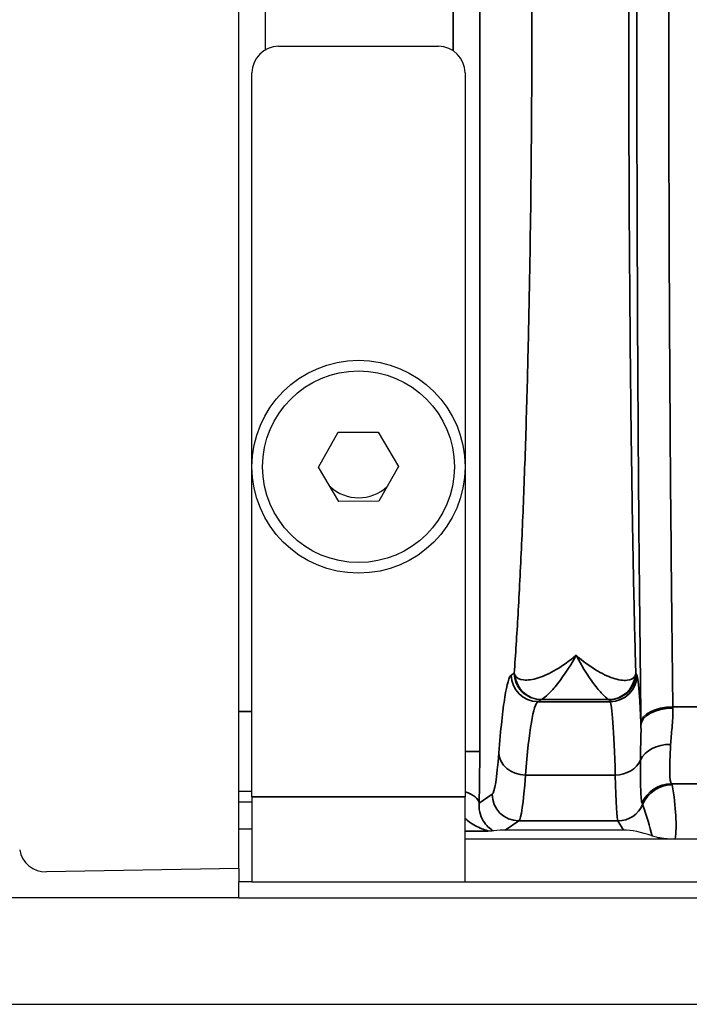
# Model space of a CAD drawing. Header units: millimetres. Extents: x 399 to 6233, y -1870 to 1602.
# Tile 674 of 711: x 5975 to 5987, y 311 to 330. Entities that reach past the tile are written whole.
import ezdxf

# ---------------------------------------------------------------- set-up
doc = ezdxf.new("R2010")
doc.units = ezdxf.units.MM
doc.layers.add('可見 (ISO)', color=7, linetype='Continuous', lineweight=25)
doc.layers.add('窄部可見 (ISO)', color=7, linetype='Continuous', lineweight=35)

msp = doc.modelspace()

# ---------------------------------------------------------------- linework, layer by layer
at = {"layer": '可見 (ISO)'}
for p, q in [((5978.898, 315.353), (5978.898, 343.753)), ((5979.398, 330.12), (5979.398, 328.986)), ((5979.648, 329.053), (5982.648, 329.053)), ((5979.148, 314.953), (5979.148, 328.553)), ((5983.148, 328.553), (5983.148, 314.953)), ((5980.398, 321.146), (5980.767, 321.8)), ((5980.767, 321.8), (5981.518, 321.806)), ((5981.518, 321.806), (5981.899, 321.16)), ((5980.779, 320.5), (5980.398, 321.146)), ((5981.899, 321.16), (5981.529, 320.506)), ((5981.529, 320.506), (5980.779, 320.5)), ((5986.31, 319.053), (5986.31, 319.053)), ((5984.898, 317.365), (5984.898, 317.365)), ((5978.898, 313.603), (5978.898, 315.353)), ((5979.148, 315.053), (5978.898, 315.053)), ((5979.148, 314.953), (5979.148, 313.353)), ((5983.148, 313.353), (5983.148, 314.953)), ((5984.256, 315.053), (5984.256, 315.053)), ((5979.148, 314.853), (5978.898, 314.853)), ((5984.235, 314.853), (5984.235, 314.853)), ((5985.989, 314.803), (5985.989, 314.803)), ((5978.898, 314.353), (5979.148, 314.353)), ((5983.619, 314.353), (5983.619, 314.353)), ((5986.121, 314.327), (5983.898, 314.327)), ((6087.648, 314.153), (5983.148, 314.153)), ((5978.898, 313.603), (5975.289, 313.54)), ((5978.898, 313.603), (5978.898, 313.353)), ((5978.898, 313.053), (5978.898, 313.353)), ((5979.148, 313.353), (5978.898, 313.353)), ((5979.148, 313.353), (5983.148, 313.353)), ((5983.148, 313.353), (6087.648, 313.353)), ((5978.898, 313.053), (5963.898, 313.053)), ((5978.898, 313.053), (6091.898, 313.053)), ((5963.898, 311.053), (6058.898, 311.053))]:
    msp.add_line(p, q, dxfattribs=at)
for radius in [2, 1.8]:
    msp.add_circle((5981.148, 321.153), radius, dxfattribs=at)
for centre, radius, start, end in [((5979.648, 328.553), 0.5, 90, 180), ((5982.648, 328.553), 0.5, 0, 90), ((5981.148, 321.353), 0.783, 226.8997, 313.3418), ((5975.28, 314.04), 0.5, 189.8153, 271)]:
    msp.add_arc(centre, radius, start, end, dxfattribs=at)
for centre, major_axis, ratio, start_param, end_param in [((5982.648, 313.994), (1.346, 0.312), 0.087373, 0.360687, 0.676652), ((5986.621, 313.994), (-0.703, 0.26), 0.296942, 4.764539, 5.606777)]:
    msp.add_ellipse(centre, major_axis=major_axis, ratio=ratio, start_param=start_param, end_param=end_param, dxfattribs=at)
for points, knots in [([(5984.569, 316.775), (5984.439, 316.775), (5984.309, 316.829), (5984.216, 316.922), (5984.124, 317.014), (5984.07, 317.144), (5984.07, 317.275)], [0, 0, 0, 0, 0.5, 0.5, 0.5, 1, 1, 1, 1]), ([(5983.681, 314.31), (5983.674, 314.31), (5983.664, 314.309), (5983.63, 314.308), (5983.604, 314.307), (5983.572, 314.306)], [0, 0, 0, 0, 0.000158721, 0.000158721, 0.000317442, 0.000317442, 0.000317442, 0.000317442]), ([(5987.093, 314.153), (5987.089, 314.153), (5987.086, 314.153), (5987.079, 314.153), (5987.075, 314.153), (5987.064, 314.153), (5987.057, 314.153), (5987.036, 314.154), (5987.022, 314.154), (5986.976, 314.156), (5986.948, 314.159), (5986.857, 314.167), (5986.804, 314.177), (5986.727, 314.194), (5986.69, 314.205), (5986.661, 314.215)], [-0.4243521, -0.4243521, -0.4243521, -0.4243521, -0.4223984, -0.4223984, -0.4202082, -0.4202082, -0.4148054, -0.4148054, -0.4006302, -0.4006302, -0.3596093, -0.3596093, -0.2177618, -0.2177618, 0, 0, 0, 0])]:
    msp.add_open_spline(points, degree=3, knots=knots, dxfattribs=at)
at = {"layer": '窄部可見 (ISO)'}
for p, q in [((5983.423, 343.3), (5983.423, 315.806)), ((5982.924, 328.97), (5982.924, 330.136)), ((5984.016, 317.239), (5984.07, 317.275)), ((5986.353, 317.274), (5986.374, 317.239)), ((5984.569, 316.775), (5984.515, 316.739)), ((5984.515, 316.739), (5985.874, 316.739)), ((5985.845, 316.78), (5984.58, 316.78)), ((5985.874, 316.739), (5985.853, 316.774)), ((5978.898, 316.553), (5979.148, 316.553)), ((5987.049, 316.644), (5988.248, 316.644)), ((5983.148, 315.806), (5983.423, 315.806)), ((5985.968, 315.361), (5984.281, 315.361)), ((5988.275, 315.198), (5987.022, 315.198)), ((5979.148, 314.953), (5983.148, 314.953)), ((5983.41, 314.834), (5983.657, 314.999)), ((5984.156, 314.499), (5983.898, 314.327)), ((5986.018, 314.499), (5984.156, 314.499)), ((5986.121, 314.327), (5986.018, 314.499)), ((5983.572, 314.306), (5983.148, 314.306))]:
    msp.add_line(p, q, dxfattribs=at)
for centre, major_axis, ratio, start_param, end_param in [((5984.515, 317.239), (-0.277, 0.416), 0.998023, 0.983941, 2.552911), ((5984.58, 317.279), (0.144, -0.479), 0.99273, 4.512727, 5.989008), ((5985.845, 317.279), (-0.172, -0.469), 0.994895, 0.353113, 1.815079), ((5985.874, 317.239), (0.429, 0.257), 0.999172, 4.17245, 5.742515), ((5984.531, 308.744), (0, -8), 0.055683, 3.176499, 3.738569), ((5986.576, 316.772), (-2.01, 0), 0.034899, 6.167941, 6.231116), ((5983.853, 316.773), (2, 0), 0.034899, 0.020542, 0.094527), ((5985.868, 308.741), (0, 8.003), 0.022251, 5.686337, 6.248296), ((5987.049, 316.334), (-0.6, -0.008), 0.516344, 4.705867, 6.258728), ((5987.049, 316.302), (-0.6, -0.008), 0.525274, 4.705596, 6.258572), ((5987.097, 317.802), (0.008, -2.508), 0.023353, 5.192393, 5.204474), ((5986.497, 317.724), (0.008, -3.01), 0.019461, 5.192415, 5.204517), ((5983.338, 315.708), (-0.005, -1.79), 0.047447, 1.060681, 1.62553), ((5987.006, 315.484), (-0.6, 0.023), 0.752166, 4.741355, 5.976479), ((5983.662, 318.701), (-0.013, -3.705), 0.057031, 0.03825, 0.660294), ((5984.281, 315.774), (-0.499, 0.038), 0.826263, 0.093046, 1.634418), ((5985.968, 315.774), (0.5, 0.015), 0.826915, 4.686911, 5.921542), ((5984.162, 318.613), (0.013, 4.117), 0.051328, 3.179803, 3.80184), ((5986.016, 318.613), (-0.005, 4.117), 0.020515, 2.481507, 3.103525), ((5987.022, 314.599), (0.477, 0.364), 0.997266, 0.919263, 2.088334), ((5987.033, 314.576), (0.59, 0.11), 0.998212, 1.386797, 2.56171), ((5975.355, 315.167), (11.679, 0), 0.058758, 0.010815, 0.044766), ((5982.911, 314.834), (0.5, -0.015), 0.485876, 0.059915, 1.089373), ((5984.156, 314.999), (-0.277, 0.416), 0.998023, 0.983941, 2.552911), ((5986.018, 314.999), (0.429, 0.257), 0.999172, 4.17245, 5.347743), ((5983.468, 322.624), (3.014, -7.827), 0.001618, 0.049009, 0.09405), ((5985.646, 315.618), (-1.006, 2.097), 0.194686, 3.890486, 4.223541)]:
    msp.add_ellipse(centre, major_axis=major_axis, ratio=ratio, start_param=start_param, end_param=end_param, dxfattribs=at)
for points, knots in [([(5986.449, 316.334), (5986.424, 318.317), (5986.405, 320.462), (5986.392, 322.693), (5986.379, 324.923), (5986.372, 327.238), (5986.372, 329.553), (5986.372, 331.868), (5986.379, 334.183), (5986.392, 336.414), (5986.405, 338.644), (5986.424, 340.79), (5986.449, 342.772)], [2.598981, 2.598981, 2.598981, 2.598981, 2.870287, 2.870287, 2.870287, 3.141593, 3.141593, 3.141593, 3.412899, 3.412899, 3.412899, 3.684204, 3.684204, 3.684204, 3.684204]), ([(5987.049, 342.462), (5987.024, 340.526), (5987.004, 338.431), (5986.978, 334.075), (5986.972, 331.814), (5986.972, 327.292), (5986.978, 325.031), (5987.004, 320.675), (5987.024, 318.58), (5987.049, 316.644)], [2.598981, 2.598981, 2.598981, 2.598981, 2.870287, 2.870287, 3.141593, 3.141593, 3.412899, 3.412899, 3.684204, 3.684204, 3.684204, 3.684204]), ([(5984.07, 317.275), (5984.095, 317.621), (5984.119, 317.995), (5984.142, 318.379), (5984.165, 318.79), (5984.188, 319.235), (5984.209, 319.7), (5984.23, 320.15), (5984.249, 320.622), (5984.266, 321.118), (5984.284, 321.613), (5984.3, 322.136), (5984.314, 322.665), (5984.321, 322.915), (5984.327, 323.168), (5984.333, 323.423), (5984.352, 324.252), (5984.368, 325.115), (5984.379, 326.008), (5984.394, 327.176), (5984.401, 328.359), (5984.401, 329.553), (5984.401, 330.747), (5984.394, 331.929), (5984.379, 333.098), (5984.368, 333.992), (5984.352, 334.854), (5984.333, 335.683), (5984.327, 335.938), (5984.321, 336.191), (5984.314, 336.441), (5984.3, 336.97), (5984.284, 337.493), (5984.266, 337.988), (5984.249, 338.484), (5984.23, 338.956), (5984.209, 339.406), (5984.188, 339.872), (5984.165, 340.316), (5984.142, 340.727), (5984.119, 341.111), (5984.095, 341.485), (5984.07, 341.831)], [0.0297097, 0.0297097, 0.0297097, 0.0297097, 0.0864602, 0.0864602, 0.0864602, 0.1472827, 0.1472827, 0.1472827, 0.2060692, 0.2060692, 0.2060692, 0.2648557, 0.2648557, 0.2648557, 0.2925923, 0.2925923, 0.2925923, 0.3824288, 0.3824288, 0.3824288, 0.5, 0.5, 0.5, 0.6175748, 0.6175748, 0.6175748, 0.7074188, 0.7074188, 0.7074188, 0.7351479, 0.7351479, 0.7351479, 0.7939344, 0.7939344, 0.7939344, 0.8527209, 0.8527209, 0.8527209, 0.9135479, 0.9135479, 0.9135479, 0.9702939, 0.9702939, 0.9702939, 0.9702939]), ([(5986.353, 341.832), (5986.343, 341.486), (5986.333, 341.112), (5986.324, 340.727), (5986.315, 340.316), (5986.306, 339.872), (5986.297, 339.407), (5986.289, 338.957), (5986.282, 338.484), (5986.275, 337.989), (5986.268, 337.493), (5986.261, 336.971), (5986.255, 336.441), (5986.253, 336.192), (5986.25, 335.939), (5986.248, 335.683), (5986.24, 334.854), (5986.234, 333.992), (5986.229, 333.099), (5986.223, 331.93), (5986.22, 330.747), (5986.22, 329.553), (5986.22, 328.359), (5986.223, 327.177), (5986.229, 326.007), (5986.234, 325.114), (5986.24, 324.252), (5986.248, 323.423), (5986.25, 323.167), (5986.253, 322.915), (5986.255, 322.665), (5986.261, 322.135), (5986.268, 321.613), (5986.275, 321.117), (5986.282, 320.622), (5986.289, 320.149), (5986.297, 319.699), (5986.306, 319.234), (5986.315, 318.79), (5986.324, 318.379), (5986.333, 317.995), (5986.343, 317.62), (5986.353, 317.274)], [0.0297443, 0.0297443, 0.0297443, 0.0297443, 0.0865259, 0.0865259, 0.0865259, 0.1473087, 0.1473087, 0.1473087, 0.2060909, 0.2060909, 0.2060909, 0.2648731, 0.2648731, 0.2648731, 0.2926242, 0.2926242, 0.2926242, 0.3824374, 0.3824374, 0.3824374, 0.5, 0.5, 0.5, 0.6175662, 0.6175662, 0.6175662, 0.7073868, 0.7073868, 0.7073868, 0.7351305, 0.7351305, 0.7351305, 0.7939127, 0.7939127, 0.7939127, 0.8526949, 0.8526949, 0.8526949, 0.9134821, 0.9134821, 0.9134821, 0.9702593, 0.9702593, 0.9702593, 0.9702593]), ([(5984.085, 317.234), (5984.113, 317.185), (5984.17, 317.156), (5984.245, 317.148), (5984.321, 317.14), (5984.415, 317.153), (5984.519, 317.186), (5984.727, 317.251), (5984.981, 317.397), (5985.233, 317.611)], [0, 0, 0, 0, 0.000597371, 0.000597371, 0.000597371, 0.001194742, 0.001194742, 0.001194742, 0.002389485, 0.002389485, 0.002389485, 0.002389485]), ([(5985.233, 317.611), (5985.096, 317.363), (5984.957, 317.163), (5984.779, 316.95), (5984.724, 316.893), (5984.634, 316.811), (5984.598, 316.786), (5984.58, 316.78)], [-0.000011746, -0.000011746, -0.000011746, -0.000011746, 0.001138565, 0.001138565, 0.00171372, 0.00171372, 0.002288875, 0.002288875, 0.002288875, 0.002288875]), ([(5985.233, 317.611), (5985.355, 317.503), (5985.478, 317.412), (5985.713, 317.268), (5985.823, 317.215), (5986.027, 317.148), (5986.118, 317.134), (5986.262, 317.149), (5986.315, 317.178), (5986.339, 317.227)], [-0.000011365, -0.000011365, -0.000011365, -0.000011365, 0.000584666, 0.000584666, 0.001180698, 0.001180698, 0.001776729, 0.001776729, 0.00237276, 0.00237276, 0.00237276, 0.00237276]), ([(5985.845, 316.78), (5985.83, 316.786), (5985.797, 316.811), (5985.756, 316.852), (5985.714, 316.892), (5985.663, 316.95), (5985.607, 317.021), (5985.551, 317.092), (5985.49, 317.177), (5985.427, 317.275), (5985.364, 317.374), (5985.297, 317.488), (5985.233, 317.611)], [0, 0, 0, 0, 0.000567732, 0.000567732, 0.000567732, 0.001135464, 0.001135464, 0.001135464, 0.001703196, 0.001703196, 0.001703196, 0.002270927, 0.002270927, 0.002270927, 0.002270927]), ([(5983.781, 315.774), (5983.816, 316.222), (5983.854, 316.576), (5983.933, 317.071), (5983.974, 317.211), (5984.016, 317.239)], [4.1154126, 4.1154126, 4.1154126, 4.1154126, 4.3964475, 4.3964475, 4.6774824, 4.6774824, 4.6774824, 4.6774824]), ([(5984.07, 317.275), (5984.07, 317.275), (5984.07, 317.275), (5984.073, 317.261), (5984.078, 317.248), (5984.085, 317.234)], [-0.00000006, -0.00000006, -0.00000006, -0.00000006, 0, 0, 0.0001650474, 0.0001650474, 0.0001650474, 0.0001650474]), ([(5985.853, 316.774), (5985.984, 316.775), (5986.114, 316.828), (5986.207, 316.921), (5986.299, 317.013), (5986.353, 317.143), (5986.353, 317.274)], [0, 0, 0, 0, 0.5, 0.5, 0.5, 1, 1, 1, 1]), ([(5986.339, 317.227), (5986.347, 317.242), (5986.352, 317.258), (5986.353, 317.274), (5986.353, 317.274), (5986.353, 317.274)], [0, 0, 0, 0, 0.0001925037, 0.0001925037, 0.0001925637, 0.0001925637, 0.0001925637, 0.0001925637]), ([(5986.374, 317.239), (5986.391, 317.212), (5986.407, 317.072), (5986.423, 316.824), (5986.432, 316.683), (5986.441, 316.507), (5986.449, 316.302)], [4.7472956, 4.7472956, 4.7472956, 4.7472956, 5.0281051, 5.0281051, 5.0281051, 5.1877931, 5.1877931, 5.1877931, 5.1877931]), ([(5987.049, 316.617), (5987.051, 316.489), (5987.042, 316.368), (5987.032, 316.254), (5987.022, 316.141), (5987.011, 316.035), (5987.006, 315.936)], [0, 0, 0, 0, 0.000446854, 0.000446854, 0.000446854, 0.000893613, 0.000893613, 0.000893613, 0.000893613]), ([(5986.44, 315.642), (5986.44, 315.751), (5986.443, 315.861), (5986.446, 315.974), (5986.449, 316.08), (5986.452, 316.189), (5986.449, 316.302)], [0, 0, 0, 0, 0.000535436, 0.000535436, 0.000535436, 0.001035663, 0.001035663, 0.001035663, 0.001035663]), ([(5987.006, 315.936), (5986.996, 315.716), (5986.99, 315.542), (5986.991, 315.416), (5986.993, 315.29), (5987.004, 315.218), (5987.022, 315.198)], [0, 0, 0, 0, 0.000987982, 0.000987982, 0.000987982, 0.001975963, 0.001975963, 0.001975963, 0.001975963]), ([(5986.47, 314.832), (5986.458, 314.865), (5986.449, 314.951), (5986.44, 315.226), (5986.439, 315.411), (5986.44, 315.642)], [0, 0, 0, 0, 0.001125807, 0.001125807, 0.002251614, 0.002251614, 0.002251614, 0.002251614]), ([(5987.033, 315.175), (5987.071, 314.972), (5987.095, 314.776), (5987.104, 314.598), (5987.113, 314.434), (5987.109, 314.284), (5987.093, 314.153)], [5.1083917, 5.1083917, 5.1083917, 5.1083917, 5.3546435, 5.3546435, 5.3546435, 5.5805076, 5.5805076, 5.5805076, 5.5805076]), ([(5983.41, 314.834), (5983.405, 314.747), (5983.418, 314.678), (5983.437, 314.618), (5983.457, 314.558), (5983.482, 314.509), (5983.511, 314.469), (5983.539, 314.428), (5983.57, 314.395), (5983.6, 314.369), (5983.63, 314.343), (5983.66, 314.324), (5983.681, 314.31)], [0, 0, 0, 0, 0.000385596, 0.000385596, 0.000385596, 0.000771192, 0.000771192, 0.000771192, 0.001156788, 0.001156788, 0.001156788, 0.001542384, 0.001542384, 0.001542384, 0.001542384]), ([(5983.572, 314.306), (5983.584, 314.307), (5983.57, 314.313), (5983.543, 314.322), (5983.541, 314.323), (5983.539, 314.323), (5983.537, 314.324), (5983.509, 314.334), (5983.472, 314.347), (5983.436, 314.363), (5983.434, 314.364), (5983.432, 314.365), (5983.43, 314.365), (5983.352, 314.399), (5983.269, 314.445), (5983.193, 314.507), (5983.178, 314.519), (5983.163, 314.532), (5983.148, 314.545)], [0, 0, 0, 0, 0.0002073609, 0.0002073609, 0.0002073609, 0.0002218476, 0.0002218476, 0.0002218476, 0.0004322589, 0.0004322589, 0.0004322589, 0.0004436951, 0.0004436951, 0.0004436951, 0.0008873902, 0.0008873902, 0.0008873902, 0.0009751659, 0.0009751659, 0.0009751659, 0.0009751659])]:
    msp.add_open_spline(points, degree=3, knots=knots, dxfattribs=at)

doc.saveas('drawing.dxf')
